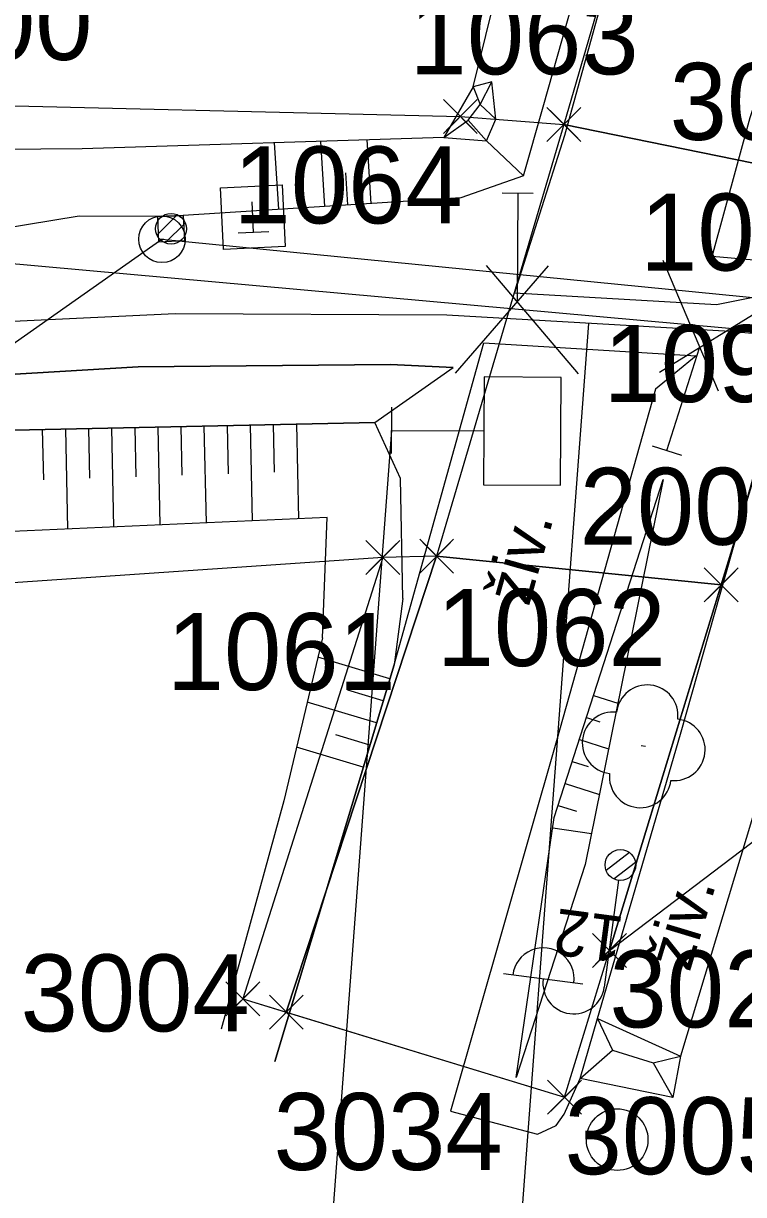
# Model space of a CAD drawing. Extents: x -738085 to -734426, y -1122197 to -1119748.
# Drawn here: x -737369.12 to -737345.74, y -1121446.65 to -1121408.62 of the extents above; entities that cross this region are included whole.
import ezdxf

# ---------------------------------------------------------------- set-up
doc = ezdxf.new("R2010")
doc.units = 0
for name, color, linetype in [('Dočasný zábor - do 1 roku', 7, 'Continuous'), ('SŽDC', 7, 'Continuous'), ('Trvalý zábor', 7, 'Continuous'), ('Vrstva 1', 7, 'Continuous'), ('Vrstva 11', 7, 'Continuous'), ('Vrstva 12', 7, 'Continuous'), ('Vrstva 14', 7, 'Continuous'), ('Vrstva 16', 7, 'Continuous'), ('Vrstva 25', 7, 'Continuous'), ('Vrstva 33', 7, 'Continuous'), ('Vrstva 4', 7, 'Continuous'), ('Vrstva 43', 7, 'Continuous'), ('Vrstva 48', 7, 'Continuous'), ('Vrstva 49', 7, 'Continuous'), ('Vrstva 50', 7, 'Continuous'), ('Vrstva 51', 7, 'Continuous'), ('Vrstva 60', 7, 'Continuous'), ('Vrstva 63', 7, 'Continuous'), ('Vrstva 7', 7, 'Continuous')]:
    doc.layers.add(name, color=color, linetype=linetype)

msp = doc.modelspace()

# ---------------------------------------------------------------- linework, layer by layer
at = {"layer": 'Dočasný zábor - do 1 roku'}
for p, q in [((-737350.085, -1121406.783), (-737351.57, -1121411.9)), ((-737351.57, -1121411.9), (-737342.79, -1121413.7)), ((-737345.01, -1121422.1), (-737350.09, -1121438.72)), ((-737357.45, -1121425.96), (-737361.991, -1121440.294)), ((-737355.7, -1121425.92), (-737360.582, -1121440.725)), ((-737360.582, -1121440.725), (-737355.7, -1121425.92)), ((-737355.7, -1121425.92), (-737357.45, -1121425.96)), ((-737346.462, -1121426.851), (-737355.7, -1121425.92)), ((-737350.09, -1121438.72), (-737346.462, -1121426.851)), ((-737350.09, -1121438.72), (-737344.161, -1121434.217)), ((-737351.547, -1121443.487), (-737350.09, -1121438.72)), ((-737361.991, -1121440.294), (-737351.547, -1121443.487)), ((-737361.991, -1121440.294), (-737360.582, -1121440.725)), ((-737360.582, -1121440.725), (-737351.547, -1121443.487))]:
    msp.add_line(p, q, dxfattribs=at)
at = {"layer": 'SŽDC'}
for p, q in [((-737351.57, -1121411.9), (-737355.7, -1121425.92)), ((-737354.93, -1121411.64), (-737351.57, -1121411.9)), ((-737355.7, -1121425.92), (-737357.45, -1121425.96))]:
    msp.add_line(p, q, dxfattribs=at)
for points in [[(-737421.67, -1121424.5), (-737411.54, -1121420.81), (-737402.12, -1121416.14), (-737373.02, -1121411.21), (-737354.93, -1121411.64)], [(-737357.45, -1121425.96), (-737375.94, -1121427.23), (-737402.13, -1121433.1)]]:
    msp.add_lwpolyline(points, dxfattribs=at)
at = {"layer": 'Trvalý zábor'}
for p, q in [((-737351.57, -1121411.9), (-737355.7, -1121425.92)), ((-737342.79, -1121413.7), (-737351.57, -1121411.9)), ((-737342.79, -1121413.7), (-737351.57, -1121411.9)), ((-737346.462, -1121426.851), (-737345.01, -1121422.1)), ((-737355.7, -1121425.92), (-737346.462, -1121426.851)), ((-737355.7, -1121425.92), (-737346.462, -1121426.851))]:
    msp.add_line(p, q, dxfattribs=at)
at = {"layer": 'Vrstva 1'}
msp.add_lwpolyline([(-737302.818, -1121423.992), (-737322.068, -1121421.435), (-737328.438, -1121420.593), (-737334.371, -1121419.848), (-737341.175, -1121419.077), (-737346.172, -1121418.626), (-737355.365, -1121418.093), (-737364.193, -1121418.049), (-737371.056, -1121418.37), (-737378.944, -1121419.134), (-737386.424, -1121420.242), (-737394.37, -1121421.821), (-737402.265, -1121423.869), (-737409.266, -1121426.074), (-737416.847, -1121428.911), (-737423.861, -1121431.965), (-737430.654, -1121435.335), (-737438.054, -1121439.528), (-737442.947, -1121442.622), (-737447.091, -1121445.439), (-737453.01, -1121449.85), (-737458.733, -1121454.549), (-737464.941, -1121460.218), (-737469.915, -1121465.238)], dxfattribs=at)
msp.add_lwpolyline([(-737302.818, -1121423.992), (-737322.068, -1121421.435), (-737328.438, -1121420.593), (-737334.371, -1121419.848), (-737341.175, -1121419.077), (-737346.172, -1121418.626), (-737355.365, -1121418.093), (-737364.193, -1121418.049), (-737371.056, -1121418.37), (-737378.944, -1121419.134), (-737386.424, -1121420.242), (-737394.37, -1121421.821), (-737402.265, -1121423.869), (-737409.266, -1121426.074), (-737416.847, -1121428.911), (-737423.861, -1121431.965), (-737430.654, -1121435.335), (-737438.054, -1121439.528), (-737442.947, -1121442.622), (-737447.091, -1121445.439), (-737453.01, -1121449.85), (-737458.733, -1121454.549), (-737464.941, -1121460.218), (-737469.915, -1121465.238)], dxfattribs=at)
at = {"layer": 'Vrstva 11'}
for p, q in [((-737364.121, -1121414.834), (-737364.779, -1121415.486)), ((-737363.862, -1121415.105), (-737364.511, -1121415.748))]:
    msp.add_line(p, q, dxfattribs=at)
msp.add_circle((-737364.324, -1121415.287), 0.5, dxfattribs=at)
at = {"layer": 'Vrstva 12'}
msp.add_lwpolyline([(-737363.889, -1121415.681), (-737364.718, -1121415.72), (-737364.757, -1121414.891), (-737363.928, -1121414.852), (-737363.889, -1121415.681)], dxfattribs=at)
at = {"layer": 'Vrstva 14'}
for points in [[(-737434.158, -1121439.207), (-737425.157, -1121434.445), (-737415.443, -1121430.128), (-737407.491, -1121427.257), (-737399.473, -1121424.819), (-737391.574, -1121422.902), (-737382.543, -1121421.309), (-737373.942, -1121420.283), (-737365.39, -1121419.766), (-737357.196, -1121419.694), (-737355.166, -1121419.793)], [(-737425.157, -1121434.445), (-737434.158, -1121439.207), (-737433.418, -1121440.485), (-737424.143, -1121435.606), (-737415.179, -1121431.98), (-737406.879, -1121428.878), (-737397.657, -1121426.455), (-737389.197, -1121424.096), (-737388.136, -1121424.841), (-737384.256, -1121424.124), (-737383.605, -1121423.164), (-737372.498, -1121421.888), (-737357.71, -1121421.577), (-737355.166, -1121419.793)], [(-737355.166, -1121419.793), (-737357.196, -1121419.694), (-737365.39, -1121419.766), (-737373.942, -1121420.283), (-737382.543, -1121421.309), (-737391.574, -1121422.902), (-737399.473, -1121424.819), (-737407.491, -1121427.257), (-737415.443, -1121430.128), (-737425.157, -1121434.445)]]:
    msp.add_lwpolyline(points, dxfattribs=at)
at = {"layer": 'Vrstva 16'}
for p, q in [((-737350.483, -1121440.931), (-737347.782, -1121442.155)), ((-737351.044, -1121442.882), (-737349.996, -1121441.956))]:
    msp.add_line(p, q, dxfattribs=at)
for points in [[(-737355.255, -1121443.939), (-737352.421, -1121444.688), (-737351.819, -1121444.41), (-737351.557, -1121444.041), (-737351.044, -1121442.882), (-737350.483, -1121440.931), (-737347.779, -1121431.7), (-737344.98, -1121421.809)], [(-737344.98, -1121421.809), (-737342.138, -1121422.2), (-737344.859, -1121432.462), (-737347.782, -1121442.155), (-737348.031, -1121443.491)], [(-737350.483, -1121440.931), (-737349.996, -1121441.956), (-737348.672, -1121442.375), (-737347.782, -1121442.155)], [(-737348.672, -1121442.375), (-737348.031, -1121443.491), (-737351.044, -1121442.882)]]:
    msp.add_lwpolyline(points, dxfattribs=at)
at = {"layer": 'Vrstva 25'}
for p, q in [((-737349.44, -1121435.544), (-737350.2, -1121436.127)), ((-737349.241, -1121435.864), (-737349.939, -1121436.399)), ((-737349.8, -1121436.442), (-737350.258, -1121439.912)), ((-737350.952, -1121439.82), (-737353.53, -1121439.479))]:
    msp.add_line(p, q, dxfattribs=at)
msp.add_circle((-737349.734, -1121435.946), 0.5, dxfattribs=at)
for centre, start, end in [((-737352.239, -1121439.637), 351.7676, 173.1727), ((-737351.25, -1121439.78), 172.4702, 352.4702)]:
    msp.add_arc(centre, 1, start, end, dxfattribs=at)
at = {"layer": 'Vrstva 33'}
for p, q in [((-737361.644, -1121415.408), (-737361.69, -1121414.41)), ((-737361.144, -1121415.385), (-737362.143, -1121415.432))]:
    msp.add_line(p, q, dxfattribs=at)
msp.add_lwpolyline([(-737360.621, -1121415.861), (-737362.619, -1121415.955), (-737362.713, -1121413.957), (-737360.715, -1121413.863), (-737360.621, -1121415.861)], dxfattribs=at)
at = {"layer": 'Vrstva 4'}
for p, q in [((-737352.568, -1121414.139), (-737353.568, -1121414.135)), ((-737353.068, -1121414.137), (-737353.085, -1121417.637)), ((-737352.08, -1121416.492), (-737355.097, -1121419.977)), ((-737351.097, -1121419.997), (-737354.08, -1121416.482)), ((-737348.354, -1121416.301), (-737346.561, -1121420.548)), ((-737348.467, -1121419.939), (-737344.544, -1121417.518)), ((-737346.172, -1121418.626), (-737355.365, -1121418.093)), ((-737350.774, -1121418.359), (-737354.028, -1121461.697)), ((-737348.229, -1121422.482), (-737347.164, -1121419.148)), ((-737348.705, -1121422.33), (-737347.753, -1121422.634))]:
    msp.add_line(p, q, dxfattribs=at)
at = {"layer": 'Vrstva 43'}
msp.add_circle((-737349.84, -1121444.864), 1, dxfattribs=at)
at = {"layer": 'Vrstva 48'}
for p, q in [((-737360.824, -1121414.655), (-737360.961, -1121412.497)), ((-737359.327, -1121414.56), (-737359.461, -1121412.449)), ((-737357.83, -1121414.464), (-737357.961, -1121412.402)), ((-737358.579, -1121414.512), (-737358.645, -1121413.469)), ((-737360.076, -1121414.607), (-737360.143, -1121413.54)), ((-737368.503, -1121421.804), (-737368.468, -1121423.438)), ((-737367.753, -1121421.788), (-737367.685, -1121425.039)), ((-737367.003, -1121421.772), (-737366.969, -1121423.389)), ((-737366.253, -1121421.757), (-737366.186, -1121424.971)), ((-737365.503, -1121421.741), (-737365.47, -1121423.339)), ((-737364.754, -1121421.725), (-737364.687, -1121424.904)), ((-737364.004, -1121421.709), (-737363.971, -1121423.29)), ((-737363.254, -1121421.694), (-737363.188, -1121424.837)), ((-737362.504, -1121421.678), (-737362.471, -1121423.241)), ((-737361.754, -1121421.662), (-737361.689, -1121424.77)), ((-737361.004, -1121421.646), (-737360.972, -1121423.191)), ((-737360.255, -1121421.631), (-737360.19, -1121424.703)), ((-737357.218, -1121429.896), (-737359.556, -1121429.193)), ((-737357.434, -1121430.614), (-737358.581, -1121430.269)), ((-737350.607, -1121430.44), (-737349.818, -1121430.694)), ((-737357.65, -1121431.332), (-737359.901, -1121430.656)), ((-737350.837, -1121431.154), (-737350.402, -1121431.294)), ((-737357.866, -1121432.05), (-737358.97, -1121431.719)), ((-737351.067, -1121431.868), (-737350.117, -1121432.174)), ((-737358.082, -1121432.769), (-737360.246, -1121432.118)), ((-737351.297, -1121432.582), (-737350.782, -1121432.748)), ((-737351.527, -1121433.295), (-737350.416, -1121433.653)), ((-737351.757, -1121434.009), (-737351.161, -1121434.201)), ((-737351.933, -1121434.736), (-737350.672, -1121434.92))]:
    msp.add_line(p, q, dxfattribs=at)
at = {"layer": 'Vrstva 49'}
for p, q in [((-737354.517, -1121410.68), (-737355.468, -1121412.323)), ((-737354.682, -1121411.763), (-737354.284, -1121411.251)), ((-737354.284, -1121411.251), (-737353.775, -1121411.725)), ((-737354.682, -1121411.763), (-737354.087, -1121412.431)), ((-737352.878, -1121413.571), (-737354.911, -1121414.279)), ((-737360.956, -1121442.327), (-737357.084, -1121429.449))]:
    msp.add_line(p, q, dxfattribs=at)
for points in [[(-737355.468, -1121412.323), (-737354.087, -1121412.431), (-737353.775, -1121411.725), (-737353.913, -1121410.518), (-737354.517, -1121410.68), (-737352.68, -1121403.204), (-737351.824, -1121399.958), (-737350.738, -1121398.076)], [(-737354.087, -1121412.431), (-737352.878, -1121413.571), (-737352.244, -1121411.325), (-737349.593, -1121401.939), (-737348.238, -1121398.219)], [(-737354.517, -1121410.68), (-737354.284, -1121411.251), (-737353.913, -1121410.518)], [(-737355.468, -1121412.323), (-737354.682, -1121411.763)], [(-737355.468, -1121412.323), (-737367.213, -1121412.694), (-737377.955, -1121412.777), (-737396.205, -1121415.993), (-737409.714, -1121420.959), (-737428.397, -1121428.396), (-737447.899, -1121439.996), (-737466.763, -1121457.312), (-737479.095, -1121469.068), (-737494.023, -1121491.429), (-737502.635, -1121510.598), (-737503.108, -1121511.735), (-737503.411, -1121512.475), (-737507.856, -1121528.05), (-737513.246, -1121551.434), (-737518.114, -1121577.507), (-737528.101, -1121607.824), (-737533.622, -1121619.302), (-737538.45, -1121627.339), (-737537.777, -1121628.499)], [(-737354.911, -1121414.279), (-737363.928, -1121414.852), (-737364.757, -1121414.891), (-737367.307, -1121414.876), (-737377.515, -1121416.552), (-737394.826, -1121419.38), (-737409.027, -1121422.784), (-737424.524, -1121429.773), (-737425.257, -1121430.092), (-737426.75, -1121430.355), (-737446.443, -1121441.666), (-737466.183, -1121457.869), (-737471.182, -1121463.445), (-737471.745, -1121464.014), (-737477.78, -1121470.255), (-737492.767, -1121492.111), (-737501.926, -1121510.887), (-737502.368, -1121512.037), (-737502.67, -1121512.778), (-737507.856, -1121528.05)], [(-737356.801, -1121427.289), (-737356.872, -1121423.391), (-737357.71, -1121421.577), (-737372.498, -1121421.888), (-737383.605, -1121423.164), (-737384.256, -1121424.124), (-737383.749, -1121426.686)], [(-737348.348, -1121423.429), (-737350.877, -1121435.932), (-737353.115, -1121442.843)], [(-737353.115, -1121442.843), (-737351.885, -1121434.406), (-737348.348, -1121423.429)], [(-737359.408, -1121428.568), (-737359.258, -1121424.661), (-737373.387, -1121425.294), (-737383.749, -1121426.686)], [(-737356.801, -1121427.289), (-737357.084, -1121429.449), (-737360.956, -1121442.327)], [(-737359.408, -1121428.568), (-737360.657, -1121433.859), (-737362.698, -1121441.279)]]:
    msp.add_lwpolyline(points, dxfattribs=at)
at = {"layer": 'Vrstva 50'}
msp.add_line((-737348.917, -1121432.096), (-737349.059, -1121432.08), dxfattribs=at)
for centre, start, end in [((-737348.865, -1121431.098), 353.5351, 173.5351), ((-737349.971, -1121431.979), 83.5351, 263.5351), ((-737347.984, -1121432.204), 263.5351, 83.5351), ((-737349.09, -1121433.085), 173.5351, 353.5351)]:
    msp.add_arc(centre, 1, start, end, dxfattribs=at)
at = {"layer": 'Vrstva 51'}
for points in [[(-737349.264, -1121390.495), (-737347.701, -1121391.244), (-737346.296, -1121393.114), (-737349.033, -1121403.137), (-737351.551, -1121412.258), (-737353.168, -1121417.366)], [(-737353.168, -1121417.366), (-737346.611, -1121417.744), (-737345.104, -1121417.446), (-737345.158, -1121416.325), (-737346.753, -1121416.185), (-737345.527, -1121411.676), (-737341.982, -1121401.209), (-737339.828, -1121398.495), (-737336.179, -1121397.868)], [(-737360.956, -1121442.327), (-737357.084, -1121429.449), (-737354.164, -1121418.986)], [(-737354.164, -1121418.986), (-737347.271, -1121419.415), (-737348.595, -1121420.5), (-737351.805, -1121431.909), (-737355.255, -1121443.939)]]:
    msp.add_lwpolyline(points, dxfattribs=at)
at = {"layer": 'Vrstva 60'}
for p, q in [((-737354.48, -1121412.09), (-737355.48, -1121411.09)), ((-737355.38, -1121412.09), (-737354.38, -1121411.09)), ((-737354.48, -1121411.19), (-737355.48, -1121412.19)), ((-737355.38, -1121411.19), (-737354.38, -1121412.19)), ((-737351.12, -1121412.35), (-737352.12, -1121411.35)), ((-737351.12, -1121411.45), (-737352.12, -1121412.45)), ((-737352.02, -1121412.35), (-737351.02, -1121411.35)), ((-737352.02, -1121411.45), (-737351.02, -1121412.45)), ((-737354.93, -1121411.64), (-737354.93, -1121411.64)), ((-737351.57, -1121411.9), (-737351.57, -1121411.9)), ((-737357, -1121426.41), (-737358, -1121425.41)), ((-737357, -1121425.51), (-737358, -1121426.51)), ((-737357.9, -1121426.41), (-737356.9, -1121425.41)), ((-737357.9, -1121425.51), (-737356.9, -1121426.51)), ((-737355.25, -1121426.37), (-737356.25, -1121425.37)), ((-737355.25, -1121425.47), (-737356.25, -1121426.47)), ((-737356.15, -1121426.37), (-737355.15, -1121425.37)), ((-737356.15, -1121425.47), (-737355.15, -1121426.47)), ((-737357.45, -1121425.96), (-737357.45, -1121425.96)), ((-737355.7, -1121425.92), (-737355.7, -1121425.92)), ((-737346.012, -1121427.301), (-737347.012, -1121426.301)), ((-737346.912, -1121427.301), (-737345.912, -1121426.301)), ((-737346.012, -1121426.401), (-737347.012, -1121427.401)), ((-737346.912, -1121426.401), (-737345.912, -1121427.401)), ((-737346.462, -1121426.851), (-737346.462, -1121426.851)), ((-737349.64, -1121439.17), (-737350.64, -1121438.17)), ((-737350.54, -1121439.17), (-737349.54, -1121438.17)), ((-737349.64, -1121438.27), (-737350.64, -1121439.27)), ((-737350.54, -1121438.27), (-737349.54, -1121439.27)), ((-737350.09, -1121438.72), (-737350.09, -1121438.72)), ((-737361.541, -1121440.744), (-737362.541, -1121439.744)), ((-737361.541, -1121439.844), (-737362.541, -1121440.844)), ((-737362.441, -1121440.744), (-737361.441, -1121439.744)), ((-737362.441, -1121439.844), (-737361.441, -1121440.844)), ((-737361.991, -1121440.294), (-737361.991, -1121440.294)), ((-737360.132, -1121441.175), (-737361.132, -1121440.175)), ((-737360.132, -1121440.275), (-737361.132, -1121441.275)), ((-737361.032, -1121441.175), (-737360.032, -1121440.175)), ((-737361.032, -1121440.275), (-737360.032, -1121441.275)), ((-737360.582, -1121440.725), (-737360.582, -1121440.725)), ((-737351.097, -1121443.937), (-737352.097, -1121442.937)), ((-737351.097, -1121443.037), (-737352.097, -1121444.037)), ((-737351.997, -1121443.937), (-737350.997, -1121442.937)), ((-737351.997, -1121443.037), (-737350.997, -1121444.037)), ((-737351.547, -1121443.487), (-737351.547, -1121443.487))]:
    msp.add_line(p, q, dxfattribs=at)
at = {"layer": 'Vrstva 63'}
for p, q in [((-737502.606, -1121512.637), (-737364.617, -1121415.627)), ((-737364.567, -1121415.622), (-737364.667, -1121415.632)), ((-737364.617, -1121415.627), (-737220.606, -1121429.814)), ((-737376.128, -1121415.817), (-737220.606, -1121429.814))]:
    msp.add_line(p, q, dxfattribs=at)
msp.add_circle((-737364.617, -1121415.627), 0.756, dxfattribs=at)
at = {"layer": 'Vrstva 7'}
for p, q in [((-737357.166, -1121421.084), (-737357.174, -1121422.584)), ((-737357.17, -1121421.834), (-737360.127, -1121461.21))]:
    msp.add_line(p, q, dxfattribs=at)
msp.add_lwpolyline([(-737357.17, -1121421.834), (-737354.17, -1121421.849), (-737354.179, -1121423.599), (-737351.679, -1121423.611), (-737351.661, -1121420.111), (-737354.161, -1121420.099), (-737354.17, -1121421.849)], dxfattribs=at)

# ---------------------------------------------------------------- texts
at = {"layer": 'Vrstva 16'}
msp.add_text('živ.', height=1.5, rotation=73.2189, dxfattribs=at).set_placement((-737347.49, -1121439.453))
at = {"layer": 'Vrstva 25'}
msp.add_text('12', height=1.5, rotation=172.4702, dxfattribs=at).set_placement((-737349.565, -1121437.646))
at = {"layer": 'Vrstva 51'}
msp.add_text('živ.', height=1.5, rotation=74.2857, dxfattribs=at).set_placement((-737352.713, -1121427.583))
at = {"layer": 'Vrstva 60'}
for s, p in [('1300', (-737374.309, -1121409.804)), ('1063', (-737356.579, -1121410.272)), ('3036', (-737348.135, -1121412.401)), ('1064', (-737362.295, -1121415.113)), ('1093', (-737349.095, -1121416.643)), ('1094', (-737350.283, -1121420.914)), ('2001', (-737351.058, -1121425.548)), ('1062', (-737355.7, -1121429.487)), ('1061', (-737364.462, -1121430.265)), ('3004', (-737369.209, -1121441.35)), ('3023', (-737350.09, -1121441.22)), ('3034', (-737360.995, -1121445.849)), ('3005', (-737351.547, -1121445.987))]:
    msp.add_text(s, height=2.5, dxfattribs=at).set_placement(p)

doc.saveas('drawing.dxf')
